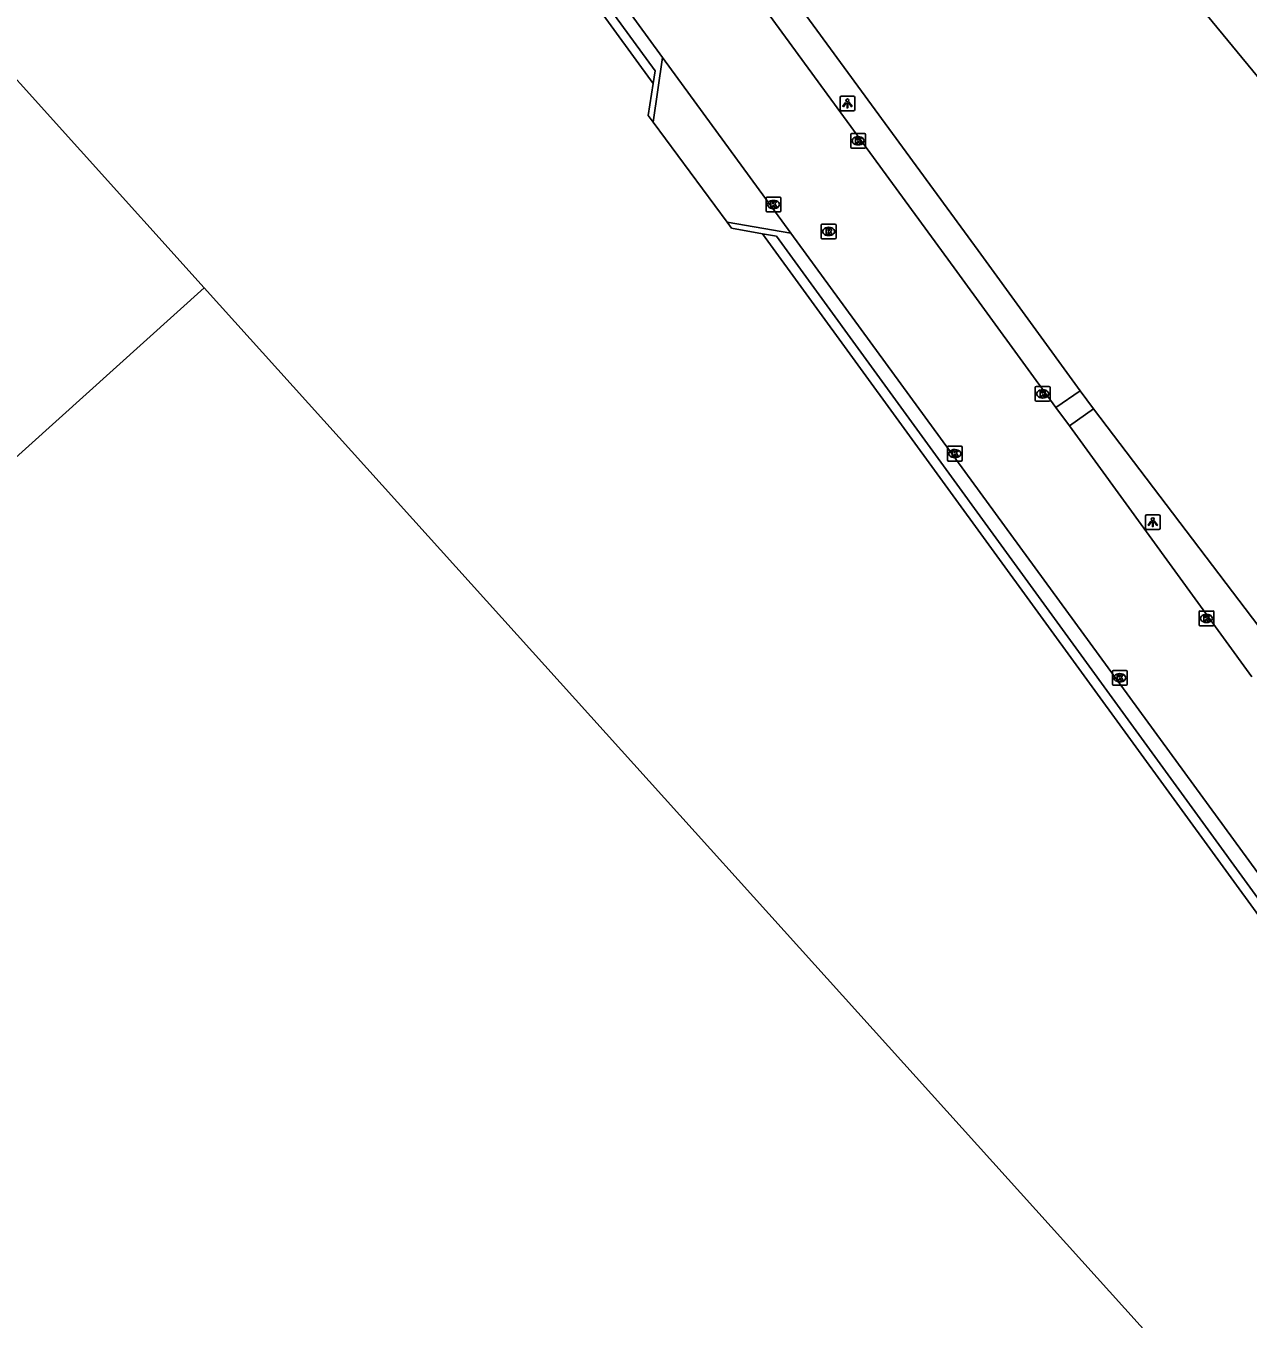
# Model space of a CAD drawing. Extents: x 156141 to 158132, y 385651 to 388399.
# Drawn here: x 156948.2 to 157030.8, y 387460.1 to 387547.6 of the extents above; entities that cross this region are included whole.
import ezdxf

# ---------------------------------------------------------------- set-up
doc = ezdxf.new("R2010")
doc.units = 0
for name, color, linetype in [('IMGEO_Groenvoorziening', 7, 'Continuous'), ('IMGEO_Hek', 7, 'Continuous'), ('IMGEO_Kolk', 7, 'Continuous'), ('IMGEO_Lichtpunt', 7, 'Continuous'), ('IMGEO_Pand', 7, 'Continuous'), ('IMGEO_Pand_overbouw', 7, 'Continuous'), ('IMGEO_Rijbaan_lokaal_gesloten', 7, 'Continuous'), ('IMGEO_Rijbaan_lokaal_open', 7, 'Continuous'), ('IMGEO_Rioolput', 7, 'Continuous')]:
    doc.layers.add(name, color=color, linetype=linetype)

msp = doc.modelspace()

# ---------------------------------------------------------------- linework, layer by layer
at = {"layer": 'IMGEO_Groenvoorziening'}
for points in [[(156972.145, 387587.61), (157012.573, 387532.385), (157019.482, 387522.892)], [(156965.697, 387577.883), (156965.766, 387577.788), (156990.607, 387543.655)], [(156990.607, 387543.655), (156990.74, 387544.53), (156968.927, 387574.399), (156966.109, 387578.225)], [(156990.607, 387543.655), (156990.279, 387541.5), (156990.602, 387541.063)], [(156995.601, 387534.29), (156995.903, 387533.881), (156997.992, 387533.507)], [(156997.992, 387533.507), (156998.94, 387533.337), (157051.176, 387461.514)], [(157050.7, 387461.085), (156997.992, 387533.507)], [(157020.362, 387521.683), (157034.677, 387502.833)]]:
    msp.add_lwpolyline(points, dxfattribs=at)
at = {"layer": 'IMGEO_Hek'}
for points in [[(156968.927, 387574.399), (156990.74, 387544.53), (156990.607, 387543.655)], [(156990.607, 387543.655), (156990.279, 387541.5), (156990.602, 387541.063)], [(156990.602, 387541.063), (156995.601, 387534.29)], [(156995.601, 387534.29), (156995.903, 387533.881), (156997.992, 387533.507)], [(156997.992, 387533.507), (156998.94, 387533.337), (157051.176, 387461.514), (157050.7, 387461.085)]]:
    msp.add_lwpolyline(points, dxfattribs=at)
at = {"layer": 'IMGEO_Kolk'}
for p, q in [((157003.961, 387539.368), (157003.961, 387540.22)), ((157004.036, 387540.294), (157004.888, 387540.294)), ((157004.962, 387540.22), (157004.962, 387539.368)), ((157004.472, 387539.514), (157004.447, 387539.514)), ((157004.449, 387540.074), (157004.474, 387540.074)), ((157004.888, 387539.294), (157004.036, 387539.294)), ((156998.241, 387535.056), (156998.241, 387535.908)), ((156998.316, 387535.982), (156999.168, 387535.982)), ((156999.242, 387535.908), (156999.242, 387535.056)), ((156999.168, 387534.982), (156998.316, 387534.982)), ((156998.752, 387535.202), (156998.727, 387535.202)), ((156998.729, 387535.762), (156998.754, 387535.762)), ((157016.437, 387522.257), (157016.437, 387523.109)), ((157016.512, 387523.183), (157017.364, 387523.183)), ((157016.925, 387522.963), (157016.95, 387522.963)), ((157017.438, 387523.109), (157017.438, 387522.257)), ((157017.364, 387522.183), (157016.512, 387522.183)), ((157016.948, 387522.403), (157016.923, 387522.403)), ((157010.502, 387518.216), (157010.502, 387519.068)), ((157010.577, 387519.142), (157011.429, 387519.142)), ((157011.013, 387518.362), (157010.988, 387518.362)), ((157010.99, 387518.922), (157011.015, 387518.922)), ((157011.503, 387519.068), (157011.503, 387518.216)), ((157011.429, 387518.142), (157010.577, 387518.142)), ((157027.509, 387507.079), (157027.509, 387507.931)), ((157027.584, 387508.005), (157028.436, 387508.005)), ((157028.51, 387507.931), (157028.51, 387507.079)), ((157028.436, 387507.005), (157027.584, 387507.005)), ((157028.02, 387507.225), (157027.995, 387507.225)), ((157027.997, 387507.785), (157028.022, 387507.785)), ((157021.648, 387503.066), (157021.648, 387503.918)), ((157021.723, 387503.992), (157022.575, 387503.992)), ((157022.136, 387503.772), (157022.161, 387503.772)), ((157022.649, 387503.918), (157022.649, 387503.066)), ((157022.575, 387502.992), (157021.723, 387502.992)), ((157022.159, 387503.212), (157022.134, 387503.212))]:
    msp.add_line(p, q, dxfattribs=at)
for points in [[(157003.961, 387539.368), (157003.961, 387540.22)], [(157004.036, 387540.294), (157004.888, 387540.294)], [(157004.962, 387540.22), (157004.962, 387539.368)], [(157004.282, 387539.994), (157004.405, 387539.994), (157004.405, 387539.843), (157004.535, 387539.994), (157004.699, 387539.994), (157004.553, 387539.843), (157004.706, 387539.594), (157004.554, 387539.594), (157004.469, 387539.758), (157004.405, 387539.691), (157004.405, 387539.594), (157004.282, 387539.594), (157004.282, 387539.994)], [(157004.888, 387539.294), (157004.036, 387539.294)], [(156998.241, 387535.056), (156998.241, 387535.908)], [(156998.316, 387535.982), (156999.168, 387535.982)], [(156999.242, 387535.908), (156999.242, 387535.056)], [(156999.168, 387534.982), (156998.316, 387534.982)], [(156998.562, 387535.682), (156998.685, 387535.682), (156998.685, 387535.531), (156998.815, 387535.682), (156998.979, 387535.682), (156998.833, 387535.531), (156998.986, 387535.282), (156998.834, 387535.282), (156998.749, 387535.446), (156998.685, 387535.379), (156998.685, 387535.282), (156998.562, 387535.282), (156998.562, 387535.682)], [(157016.437, 387522.257), (157016.437, 387523.109)], [(157016.512, 387523.183), (157017.364, 387523.183)], [(157016.758, 387522.883), (157016.881, 387522.883), (157016.881, 387522.732), (157017.011, 387522.883), (157017.175, 387522.883), (157017.029, 387522.732), (157017.182, 387522.483), (157017.03, 387522.483), (157016.945, 387522.647), (157016.881, 387522.58), (157016.881, 387522.483), (157016.758, 387522.483), (157016.758, 387522.883)], [(157017.438, 387523.109), (157017.438, 387522.257)], [(157017.364, 387522.183), (157016.512, 387522.183)], [(157010.502, 387518.216), (157010.502, 387519.068)], [(157010.577, 387519.142), (157011.429, 387519.142)], [(157010.823, 387518.842), (157010.946, 387518.842), (157010.946, 387518.691), (157011.076, 387518.842), (157011.24, 387518.842), (157011.094, 387518.691), (157011.247, 387518.442), (157011.095, 387518.442), (157011.01, 387518.606), (157010.946, 387518.539), (157010.946, 387518.442), (157010.823, 387518.442), (157010.823, 387518.842)], [(157011.503, 387519.068), (157011.503, 387518.216)], [(157011.429, 387518.142), (157010.577, 387518.142)], [(157027.509, 387507.079), (157027.509, 387507.931)], [(157027.584, 387508.005), (157028.436, 387508.005)], [(157028.51, 387507.931), (157028.51, 387507.079)], [(157028.436, 387507.005), (157027.584, 387507.005)], [(157027.83, 387507.705), (157027.953, 387507.705), (157027.953, 387507.554), (157028.083, 387507.705), (157028.247, 387507.705), (157028.101, 387507.554), (157028.254, 387507.305), (157028.102, 387507.305), (157028.017, 387507.469), (157027.953, 387507.402), (157027.953, 387507.305), (157027.83, 387507.305), (157027.83, 387507.705)], [(157021.648, 387503.066), (157021.648, 387503.918)], [(157021.723, 387503.992), (157022.575, 387503.992)], [(157021.969, 387503.692), (157022.092, 387503.692), (157022.092, 387503.541), (157022.222, 387503.692), (157022.386, 387503.692), (157022.24, 387503.541), (157022.393, 387503.292), (157022.241, 387503.292), (157022.156, 387503.456), (157022.092, 387503.389), (157022.092, 387503.292), (157021.969, 387503.292), (157021.969, 387503.692)], [(157022.649, 387503.918), (157022.649, 387503.066)], [(157022.575, 387502.992), (157021.723, 387502.992)]]:
    msp.add_lwpolyline(points, dxfattribs=at)
for centre, start, end in [((157004.038, 387540.218), 91.55205, 178.44795), ((157004.038, 387540.218), 91.55205, 178.44795), ((157004.886, 387540.218), 1.55205, 88.44795), ((157004.886, 387540.218), 1.55205, 88.44795), ((157004.038, 387539.37), 181.55205, 268.44795), ((157004.038, 387539.37), 181.55205, 268.44795), ((157004.886, 387539.37), 271.55205, 358.44795), ((157004.886, 387539.37), 271.55205, 358.44795), ((156998.318, 387535.906), 91.55205, 178.44795), ((156998.318, 387535.906), 91.55205, 178.44795), ((156999.166, 387535.906), 1.55205, 88.44795), ((156999.166, 387535.906), 1.55205, 88.44795), ((156998.318, 387535.058), 181.55205, 268.44795), ((156998.318, 387535.058), 181.55205, 268.44795), ((156999.166, 387535.058), 271.55205, 358.44795), ((156999.166, 387535.058), 271.55205, 358.44795), ((157016.514, 387523.107), 91.55205, 178.44795), ((157016.514, 387523.107), 91.55205, 178.44795), ((157017.362, 387523.107), 1.55205, 88.44795), ((157017.362, 387523.107), 1.55205, 88.44795), ((157016.514, 387522.259), 181.55205, 268.44795), ((157016.514, 387522.259), 181.55205, 268.44795), ((157017.362, 387522.259), 271.55205, 358.44795), ((157017.362, 387522.259), 271.55205, 358.44795), ((157010.579, 387519.066), 91.55205, 178.44795), ((157010.579, 387519.066), 91.55205, 178.44795), ((157011.427, 387519.066), 1.55205, 88.44795), ((157011.427, 387519.066), 1.55205, 88.44795), ((157010.579, 387518.218), 181.55205, 268.44795), ((157010.579, 387518.218), 181.55205, 268.44795), ((157011.427, 387518.218), 271.55205, 358.44795), ((157011.427, 387518.218), 271.55205, 358.44795), ((157027.586, 387507.929), 91.55205, 178.44795), ((157027.586, 387507.929), 91.55205, 178.44795), ((157028.434, 387507.929), 1.55205, 88.44795), ((157028.434, 387507.929), 1.55205, 88.44795), ((157027.586, 387507.081), 181.55205, 268.44795), ((157027.586, 387507.081), 181.55205, 268.44795), ((157028.434, 387507.081), 271.55205, 358.44795), ((157028.434, 387507.081), 271.55205, 358.44795), ((157021.725, 387503.916), 91.55205, 178.44795), ((157021.725, 387503.916), 91.55205, 178.44795), ((157022.573, 387503.916), 1.55205, 88.44795), ((157022.573, 387503.916), 1.55205, 88.44795), ((157021.725, 387503.068), 181.55205, 268.44795), ((157021.725, 387503.068), 181.55205, 268.44795), ((157022.573, 387503.068), 271.55205, 358.44795), ((157022.573, 387503.068), 271.55205, 358.44795)]:
    msp.add_arc(centre, 0.0765, start, end, dxfattribs=at)
for centre, major_axis, ratio, start_param, end_param in [((157004.448, 387539.794), (-0.387, 0.002), 0.722429, 4.712389, 7.853982), ((157004.473, 387539.794), (-0.39, 0.002), 0.717154, 1.570796, 4.712389), ((156998.728, 387535.482), (-0.387, 0.002), 0.722429, 4.712389, 7.853982), ((156998.753, 387535.482), (-0.39, 0.002), 0.717154, 1.570796, 4.712389), ((157016.924, 387522.683), (-0.387, 0.002), 0.722429, 4.712389, 7.853982), ((157016.949, 387522.683), (-0.39, 0.002), 0.717154, 1.570796, 4.712389), ((157010.989, 387518.642), (-0.387, 0.002), 0.722429, 4.712389, 7.853982), ((157011.014, 387518.642), (-0.39, 0.002), 0.717154, 1.570796, 4.712389), ((157027.996, 387507.505), (-0.387, 0.002), 0.722429, 4.712389, 7.853982), ((157028.021, 387507.505), (-0.39, 0.002), 0.717154, 1.570796, 4.712389), ((157022.135, 387503.492), (-0.387, 0.002), 0.722429, 4.712389, 7.853982), ((157022.16, 387503.492), (-0.39, 0.002), 0.717154, 1.570796, 4.712389)]:
    msp.add_ellipse(centre, major_axis=major_axis, ratio=ratio, start_param=start_param, end_param=end_param, dxfattribs=at)
at = {"layer": 'IMGEO_Lichtpunt'}
for p, q in [((157003.24, 387542.722), (157003.24, 387541.915)), ((157003.24, 387542.722), (157003.24, 387541.915)), ((157004.142, 387542.817), (157003.334, 387542.817)), ((157004.142, 387542.817), (157003.334, 387542.817)), ((157004.236, 387541.915), (157004.236, 387542.722)), ((157004.236, 387541.915), (157004.236, 387542.722)), ((157003.334, 387541.821), (157004.142, 387541.821)), ((157003.334, 387541.821), (157004.142, 387541.821)), ((157023.882, 387514.413), (157023.882, 387513.606)), ((157023.882, 387514.413), (157023.882, 387513.606)), ((157024.784, 387514.508), (157023.976, 387514.508)), ((157024.784, 387514.508), (157023.976, 387514.508)), ((157024.878, 387513.606), (157024.878, 387514.413)), ((157024.878, 387513.606), (157024.878, 387514.413)), ((157023.976, 387513.512), (157024.784, 387513.512)), ((157023.976, 387513.512), (157024.784, 387513.512))]:
    msp.add_line(p, q, dxfattribs=at)
for points in [[(157003.614, 387542.386), (157003.653, 387542.358), (157003.465, 387542.096), (157003.427, 387542.123), (157003.614, 387542.386)], [(157003.716, 387542.338), (157003.763, 387542.338), (157003.763, 387542.016), (157003.716, 387542.016), (157003.716, 387542.338)], [(157003.826, 387542.358), (157003.864, 387542.385), (157004.051, 387542.123), (157004.012, 387542.095), (157003.826, 387542.358)], [(157024.256, 387514.077), (157024.295, 387514.049), (157024.107, 387513.787), (157024.069, 387513.814), (157024.256, 387514.077)], [(157024.358, 387514.029), (157024.405, 387514.029), (157024.405, 387513.707), (157024.358, 387513.707), (157024.358, 387514.029)], [(157024.468, 387514.049), (157024.506, 387514.076), (157024.693, 387513.814), (157024.654, 387513.786), (157024.468, 387514.049)]]:
    msp.add_lwpolyline(points, dxfattribs=at)
for centre in [(157003.739, 387542.52), (157024.381, 387514.211)]:
    msp.add_circle(centre, 0.0994, dxfattribs=at)
for centre, start, end in [((157003.334, 387542.722), 90, 180), ((157003.334, 387542.722), 90, 180), ((157004.142, 387542.722), 0, 90), ((157004.142, 387542.722), 0, 90), ((157003.334, 387541.915), 180, 270), ((157003.334, 387541.915), 180, 270), ((157004.142, 387541.915), 270, 0), ((157004.142, 387541.915), 270, 360), ((157023.976, 387514.413), 90, 180), ((157023.976, 387514.413), 90, 180), ((157024.784, 387514.413), 0, 90), ((157024.784, 387514.413), 0, 90), ((157023.976, 387513.606), 180, 270), ((157023.976, 387513.606), 180, 270), ((157024.784, 387513.606), 270, 0), ((157024.784, 387513.606), 270, 360)]:
    msp.add_arc(centre, 0.0946, start, end, dxfattribs=at)
at = {"layer": 'IMGEO_Pand'}
for points in [[(157099.032, 387569.677), (157064.101, 387540.938), (157046.241, 387526.2), (156978.34, 387608.605), (157031.543, 387652.382)], [(157030.573, 387451.881), (156960.246, 387529.861), (156944.29, 387515.468), (156933.957, 387526.895), (156916.528, 387511.214), (156910.09, 387518.28), (156835.838, 387451.297), (156852.58, 387432.731), (156867.483, 387446.169), (156921.097, 387386.716), (156906.162, 387373.332), (156910.186, 387368.822), (156913.099, 387365.61), (156922.914, 387354.774), (157030.573, 387451.881)]]:
    msp.add_lwpolyline(points, dxfattribs=at)
at = {"layer": 'IMGEO_Pand_overbouw'}
msp.add_lwpolyline([(156960.246, 387529.861), (156943.504, 387548.421), (156910.09, 387518.28), (156916.528, 387511.214), (156933.957, 387526.895), (156944.29, 387515.468)], close=True, dxfattribs=at)
at = {"layer": 'IMGEO_Rijbaan_lokaal_gesloten'}
for points in [[(156959.07, 387589.702), (156962.094, 387585.711), (156964.868, 387582.053), (156964.606, 387581.853), (156967.267, 387578.279), (156969.655, 387575.047), (156991.243, 387545.432)], [(157017.829, 387521.764), (157010.957, 387531.207), (156974.115, 387581.603), (156971.768, 387584.834)], [(156991.243, 387545.432), (156999.913, 387533.552)], [(156999.913, 387533.552), (157037.261, 387482.378), (157051.894, 387462.161)], [(157018.739, 387520.513), (157017.829, 387521.764)], [(157031.077, 387503.56), (157018.739, 387520.513)]]:
    msp.add_lwpolyline(points, dxfattribs=at)
at = {"layer": 'IMGEO_Rijbaan_lokaal_open'}
for points in [[(156990.602, 387541.063), (156991.243, 387545.432)], [(156990.602, 387541.063), (156995.601, 387534.29)], [(156999.913, 387533.552), (156995.601, 387534.29)], [(157017.829, 387521.764), (157019.482, 387522.892)], [(157019.482, 387522.892), (157020.362, 387521.683)], [(157018.739, 387520.513), (157020.362, 387521.683)]]:
    msp.add_lwpolyline(points, dxfattribs=at)
at = {"layer": 'IMGEO_Rioolput'}
for p, q in [((157001.966, 387533.238), (157001.966, 387534.09)), ((157002.041, 387534.164), (157002.893, 387534.164)), ((157002.967, 387534.09), (157002.967, 387533.238)), ((157002.477, 387533.384), (157002.452, 387533.384)), ((157002.454, 387533.944), (157002.479, 387533.944)), ((157002.893, 387533.164), (157002.041, 387533.164))]:
    msp.add_line(p, q, dxfattribs=at)
for points in [[(157001.966, 387533.238), (157001.966, 387534.09)], [(157002.041, 387534.164), (157002.893, 387534.164)], [(157002.967, 387534.09), (157002.967, 387533.238)], [(157002.555, 387533.862), (157002.303, 387533.864), (157002.303, 387533.464)], [(157002.303, 387533.464), (157002.427, 387533.464), (157002.427, 387533.626), (157002.438, 387533.626)], [(157002.481, 387533.783), (157002.427, 387533.783), (157002.427, 387533.702)], [(157002.427, 387533.702), (157002.479, 387533.702)], [(157002.485, 387533.597), (157002.556, 387533.464), (157002.696, 387533.464), (157002.631, 387533.59)], [(157002.893, 387533.164), (157002.041, 387533.164)]]:
    msp.add_lwpolyline(points, dxfattribs=at)
for centre, radius, start, end in [((157002.043, 387534.088), 0.0765, 91.55205, 178.44795), ((157002.043, 387534.088), 0.0765, 91.55205, 178.44795), ((157002.891, 387534.088), 0.0765, 1.55205, 88.44795), ((157002.891, 387534.088), 0.0765, 1.55205, 88.44795), ((157002.043, 387533.24), 0.0765, 181.55205, 268.44795), ((157002.043, 387533.24), 0.0765, 181.55205, 268.44795), ((157002.437, 387533.573), 0.0533, 26.02933, 88.69889), ((157002.463, 387533.891), 0.19, 274.7715, 282.96867), ((157002.487, 387533.687), 0.0964, 77.00612, 93.18647), ((157002.501, 387533.744), 0.0378, 276.66336, 79.67722), ((157002.554, 387533.752), 0.109, 350.36119, 89.41601), ((157002.552, 387533.752), 0.112, 277.58423, 350.98172), ((157002.536, 387533.537), 0.108, 29.51342, 73.79051), ((157002.891, 387533.24), 0.0765, 271.55205, 358.44795), ((157002.891, 387533.24), 0.0765, 271.55205, 358.44795)]:
    msp.add_arc(centre, radius, start, end, dxfattribs=at)
for centre, major_axis, ratio, start_param, end_param in [((157002.453, 387533.664), (-0.387, 0.002), 0.722429, 4.712389, 7.853982), ((157002.478, 387533.664), (-0.39, 0.002), 0.717154, 1.570796, 4.712389)]:
    msp.add_ellipse(centre, major_axis=major_axis, ratio=ratio, start_param=start_param, end_param=end_param, dxfattribs=at)

doc.saveas('drawing.dxf')
